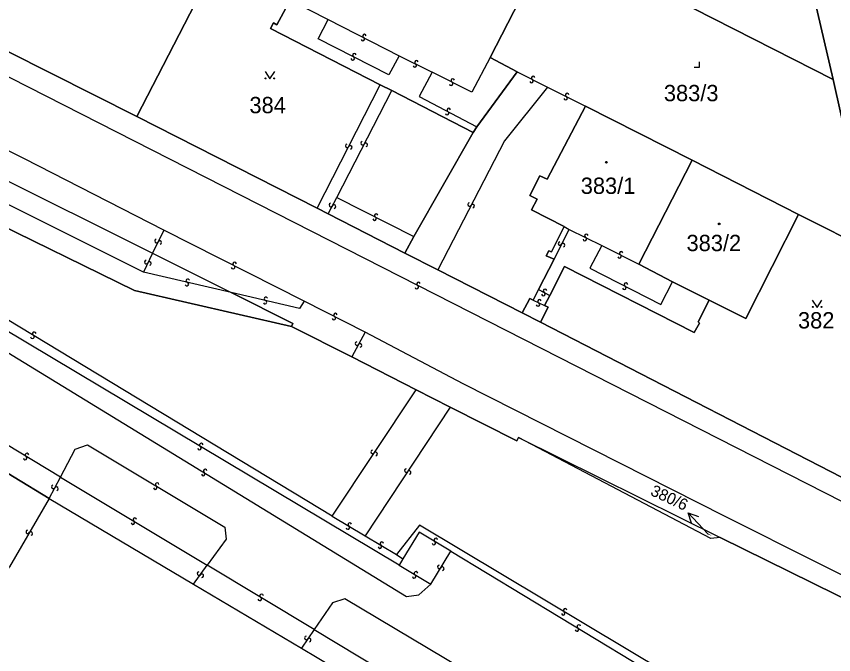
# Model space of a CAD drawing. Extents: x -600309 to -598967, y -1161267 to -1160292.
# Drawn here: x -600175.2 to -600090, y -1160831.9 to -1160765.5 of the extents above; entities that cross this region are included whole.
import ezdxf

# ---------------------------------------------------------------- set-up
doc = ezdxf.new("R2010")
doc.units = 0
for name, color, linetype in [('Level 1', 7, 'Continuous'), ('Level 13', 7, 'Continuous'), ('Level 3', 7, 'Continuous'), ('Level 4', 7, 'Continuous'), ('Level 5', 7, 'Continuous'), ('Level 57', 7, 'Continuous'), ('Level 60', 7, 'Continuous'), ('Vrstva 60', 7, 'Continuous')]:
    doc.layers.add(name, color=color, linetype=linetype)

msp = doc.modelspace()

# ---------------------------------------------------------------- linework, layer by layer
at = {"layer": 'Level 1'}
for points in [[(-600144.74, -1160741.2), (-600154.36, -1160759.87), (-600162.63, -1160775.91)], [(-600118.03, -1160754.63), (-600117.05, -1160758.29), (-600090.08, -1160772.05)], [(-600093.94, -1160755.45), (-600090.08, -1160772.05)], [(-600125.81, -1160769.77), (-600122.14, -1160762.57)], [(-600137.26, -1160772.62), (-600148.68, -1160766.74), (-600148.4, -1160766.15), (-600148.02, -1160766.37), (-600146.65, -1160763.76)], [(-600185.04, -1160764.63), (-600162.63, -1160775.91)], [(-600125.81, -1160769.77), (-600123, -1160771.26)], [(-600127.22, -1160776.96), (-600123, -1160771.26)], [(-600090.08, -1160772.05), (-600086.09, -1160789.93)], [(-600136.07, -1160773.21), (-600137.26, -1160772.62)], [(-600195.12, -1160773.11), (-600160.98, -1160790.14)], [(-600127.57, -1160777.56), (-600136.07, -1160773.21)], [(-600115.9, -1160774.82), (-600119.87, -1160782.41), (-600120.65, -1160782.08), (-600121.67, -1160784.12), (-600120.93, -1160784.5), (-600121.52, -1160785.61), (-600118.1, -1160787.37)], [(-600115.9, -1160774.82), (-600104.79, -1160780.43)], [(-600198.86, -1160776.01), (-600194.62, -1160778.48), (-600162.86, -1160794.01), (-600146.52, -1160797.78)], [(-600162.63, -1160775.91), (-600143.85, -1160785.46)], [(-600127.22, -1160776.96), (-600127.57, -1160777.56)], [(-600127.57, -1160777.56), (-600133.76, -1160788.39)], [(-600110.33, -1160791.27), (-600104.79, -1160780.43)], [(-600093.7, -1160786.09), (-600104.79, -1160780.43)], [(-600143.85, -1160785.46), (-600142.69, -1160786.05)], [(-600142.69, -1160786.05), (-600134.69, -1160790.12)], [(-600093.7, -1160786.09), (-600099.19, -1160796.93), (-600103.01, -1160795.02)], [(-600093.7, -1160786.09), (-600086.09, -1160789.93)], [(-600118.1, -1160787.37), (-600119.43, -1160789.99), (-600119.72, -1160789.9), (-600119.97, -1160790.41), (-600119.16, -1160790.77)], [(-600134.69, -1160790.12), (-600133.76, -1160788.39)], [(-600160.98, -1160790.14), (-600152.78, -1160794.24)], [(-600134.69, -1160790.12), (-600131.28, -1160791.86)], [(-600119.16, -1160790.77), (-600120.77, -1160793.91)], [(-600103.01, -1160795.02), (-600104.15, -1160797.29), (-600104.01, -1160797.43), (-600104.55, -1160798.39), (-600118.06, -1160791.52), (-600119.61, -1160794.53)], [(-600106.83, -1160793.12), (-600110.33, -1160791.27)], [(-600131.28, -1160791.86), (-600122.49, -1160796.35)], [(-600106.83, -1160793.12), (-600103.01, -1160795.02)], [(-600146.52, -1160797.78), (-600146.36, -1160797.44), (-600152.78, -1160794.24)], [(-600120.77, -1160793.91), (-600121.34, -1160795.03)], [(-600121.34, -1160795.03), (-600121.7, -1160794.84), (-600122.49, -1160796.35)], [(-600119.61, -1160794.53), (-600120.16, -1160795.58)], [(-600120.16, -1160795.58), (-600119.76, -1160795.75), (-600120.56, -1160797.33)], [(-600122.49, -1160796.35), (-600120.56, -1160797.33)], [(-600120.56, -1160797.33), (-600084.57, -1160815.83)], [(-600140.24, -1160800.93), (-600146.52, -1160797.78)], [(-600133.54, -1160804.35), (-600140.24, -1160800.93)], [(-600129.98, -1160806.17), (-600133.54, -1160804.35)], [(-600129.98, -1160806.17), (-600123.04, -1160809.66), (-600122.85, -1160809.31)], [(-600122.85, -1160809.31), (-600101.87, -1160819.73)], [(-600101.87, -1160819.73), (-600102.83, -1160819.83), (-600122.85, -1160809.31)], [(-600171.75, -1160815.67), (-600179.08, -1160811.24)], [(-600171.75, -1160815.67), (-600156.72, -1160824.6)], [(-600051.4, -1160845.03), (-600071.49, -1160835.65), (-600081.85, -1160830.11), (-600082.55, -1160829.26), (-600101.87, -1160819.73)], [(-600156.72, -1160824.6), (-600145.48, -1160831.27)], [(-600145.48, -1160831.27), (-600119.34, -1160846.8)]]:
    msp.add_lwpolyline(points, dxfattribs=at)
at = {"layer": 'Level 13'}
for centre, start, end in [((-600139.074, -1160767.854), 190.22279, 62.81279), ((-600138.905, -1160767.526), 10.43724, 242.53524), ((-600139.966, -1160769.516), 10.22178, 242.81178), ((-600140.135, -1160769.844), 190.43624, 62.53424), ((-600133.652, -1160770.585), 190.79403, 63.38403), ((-600133.487, -1160770.256), 11.00848, 243.10648), ((-600129.716, -1160772.156), 10.14994, 242.73994), ((-600121.503, -1160772.214), 190.59323, 63.18323), ((-600121.336, -1160771.886), 10.80768, 242.90568), ((-600129.885, -1160772.484), 190.3644, 62.46239), ((-600117.953, -1160773.994), 190.47701, 63.06701), ((-600117.786, -1160773.666), 10.69146, 242.78946), ((-600130.296, -1160775.553), 189.45505, 62.04505), ((-600130.123, -1160775.227), 9.66951, 241.7675), ((-600140.713, -1160778.954), 100.20403, 332.30203), ((-600140.387, -1160779.125), 279.98958, 152.57958), ((-600139.103, -1160778.684), 100.1322, 332.2302), ((-600138.777, -1160778.855), 279.91774, 152.50774), ((-600142.413, -1160785.113), 99.87721, 331.9752), ((-600127.963, -1160785.055), 99.7968, 332.3868), ((-600142.087, -1160785.286), 279.66275, 152.25275), ((-600127.637, -1160785.226), 280.01125, 152.10925), ((-600137.864, -1160786.534), 190.42245, 63.01245), ((-600137.696, -1160786.206), 10.63691, 242.7349), ((-600115.797, -1160788.325), 11.01086, 243.10886), ((-600160.565, -1160788.859), 101.26276, 333.85276), ((-600160.235, -1160789.022), 281.47722, 153.57522), ((-600118.534, -1160789.125), 100.51461, 332.61261), ((-600118.206, -1160789.294), 280.30016, 152.89016), ((-600115.962, -1160788.655), 190.7964, 63.3864), ((-600112.176, -1160790.136), 10.68906, 242.78706), ((-600161.625, -1160791.049), 101.29192, 333.88192), ((-600112.343, -1160790.464), 190.4746, 63.0646), ((-600161.295, -1160791.212), 281.50638, 153.60438), ((-600152.595, -1160791.594), 190.51041, 62.60841), ((-600152.426, -1160791.266), 10.29596, 242.88596), ((-600157.403, -1160793.359), 204.34158, 76.43957), ((-600157.318, -1160793.001), 24.12712, 256.71712), ((-600133.286, -1160793.336), 10.19781, 242.78781), ((-600111.664, -1160793.417), 10.25293, 242.35092), ((-600133.455, -1160793.664), 190.41227, 62.51026), ((-600120.277, -1160794.382), 189.03454, 61.62454), ((-600120.102, -1160794.058), 9.249, 241.34699), ((-600111.835, -1160793.743), 190.03847, 62.62847), ((-600149.273, -1160795.239), 204.384, 76.482), ((-600149.188, -1160794.881), 24.16955, 256.75955), ((-600120.671, -1160795.144), 12.38243, 244.48043), ((-600120.828, -1160795.476), 192.16797, 64.75797), ((-600142.095, -1160796.904), 190.59256, 62.69055), ((-600141.926, -1160796.576), 10.3781, 242.9681), ((-600173.304, -1160798.523), 6.00148, 238.59148), ((-600173.497, -1160798.837), 186.21594, 58.31393), ((-600139.691, -1160799.551), 98.33044, 330.92044), ((-600139.369, -1160799.73), 278.54489, 150.64289), ((-600156.096, -1160810.417), 186.51296, 58.61096), ((-600155.905, -1160810.102), 6.29851, 238.88851), ((-600174.256, -1160811.457), 186.47954, 58.57754), ((-600174.065, -1160811.142), 6.26508, 238.85508), ((-600138.053, -1160810.827), 93.84372, 325.94172), ((-600137.747, -1160811.032), 273.62927, 146.21927), ((-600155.697, -1160813.127), 185.71332, 58.30332), ((-600155.502, -1160812.814), 5.92778, 238.02578), ((-600134.553, -1160812.768), 93.7156, 326.3056), ((-600134.247, -1160812.973), 273.93006, 146.02805), ((-600171.322, -1160814.472), 99.38068, 331.47868), ((-600170.998, -1160814.647), 279.16622, 151.75623), ((-600160.695, -1160814.537), 186.22984, 58.81984), ((-600160.504, -1160814.223), 6.44429, 238.54229), ((-600163.025, -1160818.197), 186.20554, 58.79554), ((-600162.834, -1160817.883), 6.42, 238.518), ((-600173.979, -1160819.137), 96.95683, 329.54683), ((-600140.635, -1160818.697), 186.16996, 58.75996), ((-600140.444, -1160818.383), 6.38442, 238.48241), ((-600173.661, -1160819.324), 277.17129, 149.26929), ((-600131.475, -1160820.002), 6.32236, 238.91236), ((-600137.295, -1160820.697), 186.19452, 58.78452), ((-600137.104, -1160820.383), 6.40898, 238.50698), ((-600131.666, -1160820.317), 186.53681, 58.63481), ((-600131.108, -1160822.784), 96.60419, 328.70219), ((-600130.792, -1160822.975), 276.38974, 148.97974), ((-600156.148, -1160823.5), 91.34536, 323.44336), ((-600155.852, -1160823.719), 271.13091, 143.72091), ((-600133.735, -1160823.778), 186.29584, 58.88584), ((-600133.544, -1160823.463), 6.51029, 238.60829), ((-600149.624, -1160825.813), 6.11132, 238.70132), ((-600149.817, -1160826.127), 186.32577, 58.42377), ((-600118.196, -1160827.627), 186.47889, 58.57689), ((-600118.005, -1160827.312), 6.26444, 238.85444), ((-600116.776, -1160829.317), 185.97872, 58.56872), ((-600116.583, -1160829.003), 6.19317, 238.29117), ((-600144.962, -1160830.196), 92.86228, 325.45228), ((-600144.659, -1160830.405), 273.07674, 145.17474)]:
    msp.add_arc(centre, 0.184, start, end, dxfattribs=at)
at = {"layer": 'Level 3'}
for points in [[(-600080.76, -1160817.79), (-600082.59, -1160818.6), (-600085.43, -1160817.88), (-600181.31, -1160769.11), (-600193.6, -1160762.8), (-600209.63, -1160753.82), (-600221.28, -1160746.97), (-600236.98, -1160737.21), (-600270.93, -1160715.54), (-600304.97, -1160693.8), (-600308.541, -1160691.513)], [(-600142.26, -1160817.51), (-600204.55, -1160779.85), (-600208.78, -1160777.13), (-600232.42, -1160763.38)], [(-600146.65, -1160763.76), (-600142.69, -1160765.81)], [(-600135.29, -1160769.57), (-600136.36, -1160771.56), (-600143.74, -1160767.81), (-600142.69, -1160765.81)], [(-600142.69, -1160765.81), (-600135.29, -1160769.57)], [(-600135.29, -1160769.57), (-600131.86, -1160771.27)], [(-600125.81, -1160769.77), (-600127.74, -1160773.37), (-600131.86, -1160771.27)], [(-600159.81, -1160787.73), (-600174.31, -1160780.31), (-600193.84, -1160770.6)], [(-600131.86, -1160771.27), (-600133.2, -1160773.82), (-600127.22, -1160776.96)], [(-600123, -1160771.26), (-600119.84, -1160772.84)], [(-600143.85, -1160785.46), (-600137.26, -1160772.62)], [(-600119.84, -1160772.84), (-600124.33, -1160778.43), (-600131.28, -1160791.86)], [(-600119.84, -1160772.84), (-600115.9, -1160774.82)], [(-600161.94, -1160792.12), (-600177.29, -1160784.45), (-600196.02, -1160774.88), (-600195.12, -1160773.11)], [(-600141.8, -1160784.34), (-600136.07, -1160773.21)], [(-600142.69, -1160786.05), (-600141.8, -1160784.34)], [(-600141.8, -1160784.34), (-600133.76, -1160788.39)], [(-600118.1, -1160787.37), (-600117.58, -1160787.65)], [(-600159.81, -1160787.73), (-600160.98, -1160790.14)], [(-600145.2, -1160795.13), (-600159.81, -1160787.73)], [(-600119.16, -1160790.77), (-600117.58, -1160787.65)], [(-600117.58, -1160787.65), (-600114.19, -1160789.33)], [(-600114.19, -1160789.33), (-600115.45, -1160791.69), (-600108.05, -1160795.48), (-600106.83, -1160793.12)], [(-600114.19, -1160789.33), (-600110.33, -1160791.27)], [(-600160.98, -1160790.14), (-600161.94, -1160792.12)], [(-600152.78, -1160794.24), (-600161.94, -1160792.12)], [(-600145.2, -1160795.13), (-600145.67, -1160795.88), (-600152.78, -1160794.24)], [(-600120.77, -1160793.91), (-600119.61, -1160794.53)], [(-600138.82, -1160798.35), (-600145.2, -1160795.13)], [(-600121.34, -1160795.03), (-600120.16, -1160795.58)], [(-600135.31, -1160822.62), (-600176.68, -1160797.9)], [(-600176.68, -1160797.9), (-600176.68, -1160800.08), (-600134.52, -1160825.86), (-600133.23, -1160825.69), (-600131.98, -1160824.61)], [(-600138.82, -1160798.35), (-600140.24, -1160800.93)], [(-600040.09, -1160848.1), (-600070.85, -1160832.86), (-600081.75, -1160827.37), (-600101.41, -1160817.51), (-600128.62, -1160803.73), (-600138.82, -1160798.35)], [(-600142.26, -1160817.51), (-600133.54, -1160804.35)], [(-600129.98, -1160806.17), (-600138.83, -1160819.57)], [(-600170.57, -1160813.45), (-600177.74, -1160809.16)], [(-600170.57, -1160813.45), (-600169.04, -1160810.55), (-600167.76, -1160810.09), (-600153.44, -1160818.67), (-600153.31, -1160819.91), (-600155.28, -1160822.62)], [(-600171.75, -1160815.67), (-600170.57, -1160813.45)], [(-600170.57, -1160813.45), (-600155.28, -1160822.62)], [(-600171.75, -1160815.67), (-600175.9, -1160822.8)], [(-600142.26, -1160817.51), (-600138.83, -1160819.57)], [(-600103.43, -1160837.18), (-600103.02, -1160836.49), (-600133.17, -1160818.45), (-600135.58, -1160821.52)], [(-600138.83, -1160819.57), (-600135.58, -1160821.52)], [(-600129.92, -1160821.15), (-600133.22, -1160819.18), (-600134.9, -1160821.94)], [(-600135.58, -1160821.52), (-600134.9, -1160821.94)], [(-600131.98, -1160824.61), (-600129.92, -1160821.15)], [(-600129.92, -1160821.15), (-600103.43, -1160837.18)], [(-600134.9, -1160821.94), (-600135.31, -1160822.62)], [(-600156.72, -1160824.6), (-600155.28, -1160822.62)], [(-600144.15, -1160829.32), (-600155.28, -1160822.62)], [(-600135.31, -1160822.62), (-600131.98, -1160824.61)], [(-600118.17, -1160844.98), (-600116.24, -1160842.03), (-600116.55, -1160840.65), (-600140.95, -1160826.11), (-600142.25, -1160826.54), (-600144.15, -1160829.32)], [(-600144.15, -1160829.32), (-600145.48, -1160831.27)], [(-600144.15, -1160829.32), (-600118.17, -1160844.98)]]:
    msp.add_lwpolyline(points, dxfattribs=at)
at = {"layer": 'Level 5'}
for points in [[(-600104.55, -1160770.77), (-600104, -1160770.77), (-600104, -1160770.22)], [(-600149.261, -1160771.23), (-600148.76, -1160771.98), (-600148.26, -1160771.23)], [(-600092.261, -1160795.02), (-600091.76, -1160795.77), (-600091.26, -1160795.02)]]:
    msp.add_lwpolyline(points, dxfattribs=at)
for centre, radius in [((-600149.21, -1160771.93), 0.05), ((-600148.311, -1160771.93), 0.05), ((-600113.71, -1160780.66), 0.09), ((-600113.71, -1160780.66), 0.0521), ((-600101.95, -1160787.08), 0.09), ((-600101.95, -1160787.08), 0.0521), ((-600092.21, -1160795.72), 0.05), ((-600091.311, -1160795.72), 0.05)]:
    msp.add_circle(centre, radius, dxfattribs=at)
at = {"layer": 'Level 57'}
for p, q in [((-600103.128, -1160819.358), (-600105.174, -1160817.164)), ((-600103.07, -1160819.42), (-600103.128, -1160819.358))]:
    msp.add_line(p, q, dxfattribs=at)
msp.add_lwpolyline([(-600104.858, -1160818.236), (-600105.174, -1160817.164), (-600104.126, -1160817.554)], dxfattribs=at)
at = {"layer": 'Level 60'}
for points in [[(-600086.09, -1160789.93), (-600090.08, -1160772.05), (-600093.94, -1160755.45), (-600096.02, -1160746.76), (-600104.47, -1160710.42), (-600104.77, -1160709.17)], [(-600235.97, -1160748.3), (-600223.15, -1160756.12), (-600221.23, -1160757.29), (-600207.97, -1160765.37), (-600206.32, -1160766.38), (-600196.84, -1160772.16), (-600195.12, -1160773.11), (-600160.98, -1160790.14), (-600152.78, -1160794.24), (-600146.36, -1160797.44), (-600146.52, -1160797.78), (-600162.86, -1160794.01), (-600194.62, -1160778.48), (-600198.86, -1160776.01), (-600208.62, -1160770.31), (-600229.22, -1160758.11), (-600232.67, -1160756.07), (-600240.66, -1160751.33)], [(-600117.05, -1160758.29), (-600090.08, -1160772.05), (-600086.09, -1160789.93), (-600093.7, -1160786.09), (-600104.79, -1160780.43), (-600115.9, -1160774.82), (-600119.87, -1160782.41), (-600120.65, -1160782.08), (-600121.67, -1160784.12), (-600120.93, -1160784.5), (-600121.52, -1160785.61), (-600118.1, -1160787.37), (-600119.43, -1160789.99), (-600119.72, -1160789.9), (-600119.97, -1160790.41), (-600119.16, -1160790.77), (-600120.77, -1160793.91), (-600121.34, -1160795.03), (-600121.7, -1160794.84), (-600122.49, -1160796.35), (-600131.28, -1160791.86), (-600134.69, -1160790.12), (-600133.76, -1160788.39), (-600127.57, -1160777.56), (-600127.22, -1160776.96), (-600123, -1160771.26), (-600125.81, -1160769.77), (-600122.14, -1160762.57)], [(-600186.39, -1160838.7), (-600178.66, -1160825.76), (-600177.92, -1160826.2), (-600175.9, -1160822.8), (-600179.91, -1160820.56), (-600182.15, -1160819.3), (-600183.35, -1160818.63), (-600179.08, -1160811.24), (-600171.75, -1160815.67), (-600156.72, -1160824.6), (-600145.48, -1160831.27), (-600119.34, -1160846.8)]]:
    msp.add_lwpolyline(points, dxfattribs=at)
for points in [[(-600162.63, -1160775.91), (-600185.04, -1160764.63), (-600172.95, -1160741.15), (-600169.71, -1160743.4), (-600170.5, -1160745.11), (-600157.26, -1160754.22), (-600154.8, -1160751.72), (-600147.47, -1160737.52), (-600148.25, -1160737.1), (-600150.32, -1160735.96), (-600148.55, -1160732.62), (-600147.8, -1160733.02), (-600148.13, -1160733.64), (-600142.46, -1160736.63), (-600144.74, -1160741.2), (-600154.36, -1160759.87)], [(-600150.04, -1160762.05), (-600146.65, -1160763.76), (-600148.02, -1160766.37), (-600148.4, -1160766.15), (-600148.68, -1160766.74), (-600137.26, -1160772.62), (-600136.07, -1160773.21), (-600127.57, -1160777.56), (-600133.76, -1160788.39), (-600134.69, -1160790.12), (-600142.69, -1160786.05), (-600143.85, -1160785.46), (-600162.63, -1160775.91), (-600154.36, -1160759.87), (-600144.74, -1160741.2), (-600118.03, -1160754.63), (-600122.14, -1160762.57), (-600144.41, -1160751.21)], [(-600125.81, -1160769.77), (-600123, -1160771.26), (-600127.22, -1160776.96), (-600127.57, -1160777.56), (-600136.07, -1160773.21), (-600137.26, -1160772.62), (-600148.68, -1160766.74), (-600148.4, -1160766.15), (-600148.02, -1160766.37), (-600146.65, -1160763.76), (-600150.04, -1160762.05), (-600144.41, -1160751.21), (-600122.14, -1160762.57)], [(-600117.05, -1160758.29), (-600118.03, -1160754.63), (-600109.65, -1160759.06), (-600093.94, -1160755.45), (-600090.08, -1160772.05)], [(-600120.65, -1160782.08), (-600119.87, -1160782.41), (-600115.9, -1160774.82), (-600104.79, -1160780.43), (-600110.33, -1160791.27), (-600106.83, -1160793.12), (-600103.01, -1160795.02), (-600104.15, -1160797.29), (-600104.01, -1160797.43), (-600104.55, -1160798.39), (-600118.06, -1160791.52), (-600119.61, -1160794.53), (-600120.16, -1160795.58), (-600119.76, -1160795.75), (-600120.56, -1160797.33), (-600122.49, -1160796.35), (-600121.7, -1160794.84), (-600121.34, -1160795.03), (-600120.77, -1160793.91), (-600119.16, -1160790.77), (-600119.97, -1160790.41), (-600119.72, -1160789.9), (-600119.43, -1160789.99), (-600118.1, -1160787.37), (-600121.52, -1160785.61), (-600120.93, -1160784.5), (-600121.67, -1160784.12)], [(-600104.79, -1160780.43), (-600093.7, -1160786.09), (-600099.19, -1160796.93), (-600103.01, -1160795.02), (-600106.83, -1160793.12), (-600110.33, -1160791.27)], [(-600086.09, -1160789.93), (-600081.32, -1160809.83), (-600084.57, -1160815.83), (-600120.56, -1160797.33), (-600119.76, -1160795.75), (-600120.16, -1160795.58), (-600119.61, -1160794.53), (-600118.06, -1160791.52), (-600104.55, -1160798.39), (-600104.01, -1160797.43), (-600104.15, -1160797.29), (-600103.01, -1160795.02), (-600099.19, -1160796.93), (-600093.7, -1160786.09)], [(-600101.87, -1160819.73), (-600102.83, -1160819.83), (-600122.85, -1160809.31)]]:
    msp.add_lwpolyline(points, close=True, dxfattribs=at)
at = {"layer": 'Vrstva 60'}
for points in [[(-600084.57, -1160815.83), (-600120.56, -1160797.33), (-600122.49, -1160796.35), (-600131.28, -1160791.86), (-600134.69, -1160790.12), (-600142.69, -1160786.05), (-600143.85, -1160785.46), (-600162.63, -1160775.91), (-600185.04, -1160764.63), (-600189.34, -1160762.25), (-600212.18, -1160749.57), (-600226.49, -1160740.89), (-600263.91, -1160717.17)], [(-600235.97, -1160748.3), (-600223.15, -1160756.12), (-600221.23, -1160757.29), (-600207.97, -1160765.37), (-600206.32, -1160766.38), (-600196.84, -1160772.16), (-600195.12, -1160773.11), (-600160.98, -1160790.14), (-600152.78, -1160794.24), (-600146.36, -1160797.44), (-600146.52, -1160797.78), (-600140.24, -1160800.93), (-600133.54, -1160804.35), (-600129.98, -1160806.17), (-600123.04, -1160809.66), (-600122.85, -1160809.31), (-600101.87, -1160819.73), (-600082.55, -1160829.26)], [(-600082.55, -1160829.26), (-600101.87, -1160819.73), (-600102.83, -1160819.83), (-600122.85, -1160809.31), (-600123.04, -1160809.66), (-600129.98, -1160806.17), (-600133.54, -1160804.35), (-600140.24, -1160800.93), (-600146.52, -1160797.78), (-600162.86, -1160794.01), (-600194.62, -1160778.48), (-600198.86, -1160776.01), (-600208.62, -1160770.31), (-600229.22, -1160758.11), (-600232.67, -1160756.07), (-600240.66, -1160751.33)], [(-600238.83, -1160775.53), (-600231.65, -1160779.75), (-600231.15, -1160780.05), (-600216.38, -1160788.9), (-600204.46, -1160796.04), (-600179.08, -1160811.24), (-600171.75, -1160815.67), (-600156.72, -1160824.6), (-600145.48, -1160831.27), (-600119.34, -1160846.8)]]:
    msp.add_lwpolyline(points, dxfattribs=at)

# ---------------------------------------------------------------- texts
at = {"layer": 'Level 4'}
for s, p in [('383/3', (-600107.72, -1160774.31)), ('384', (-600150.89, -1160775.56)), ('383/1', (-600116.38, -1160783.96)), ('383/2', (-600105.36, -1160789.92)), ('382', (-600093.75, -1160797.97))]:
    msp.add_text(s, height=1.7, dxfattribs=at).set_placement(p)
msp.add_text('380/6', height=0.1, rotation=334.99998, dxfattribs=at).set_placement((-600103.07, -1160819.42))
at = {"layer": 'Level 57'}
msp.add_text('380/6', height=1.2, rotation=334.99998, dxfattribs=at).set_placement((-600109.213, -1160815.28))

doc.saveas('drawing.dxf')
